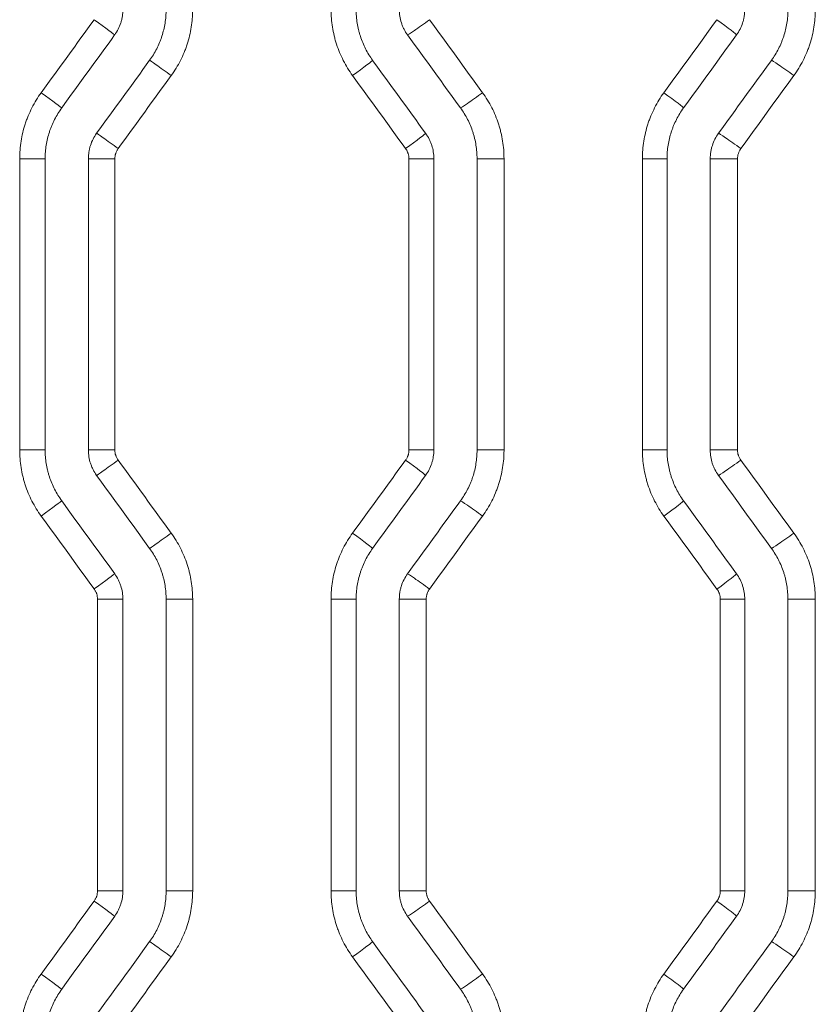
# Model space of a CAD drawing. Header units: millimetres. Extents: x 0 to 594, y 0 to 420.
# Tile 607 of 915: x 240.32 to 244.93, y 309.11 to 314.81. Entities that reach past the tile are written whole.
import ezdxf

# ---------------------------------------------------------------- set-up
doc = ezdxf.new("R2010")
doc.units = ezdxf.units.MM
doc.layers.add('1', color=7, linetype='Continuous', true_color=0xffffff)

msp = doc.modelspace()

# ---------------------------------------------------------------- linework, layer by layer
at = {"layer": '1', "color": 155, "linetype": 'Continuous', "lineweight": 13}
for p, q in [((240.4679, 314.0062), (240.3203, 314.0062)), ((240.3203, 312.3211), (240.3203, 314.0062)), ((240.7178, 314.0062), (240.871, 314.0062)), ((240.871, 314.0062), (240.871, 312.3211)), ((242.7175, 314.0062), (242.573, 314.0062)), ((242.573, 312.3211), (242.573, 314.0062)), ((242.9674, 314.0062), (243.1235, 314.0062)), ((243.1235, 314.0062), (243.1235, 312.3211)), ((244.0671, 314.0062), (243.9244, 314.0062)), ((243.9244, 312.3211), (243.9244, 314.0062)), ((244.3169, 314.0062), (244.4748, 314.0062)), ((244.4748, 314.0062), (244.4748, 312.3211)), ((240.4679, 312.3211), (240.3203, 312.3211)), ((240.7178, 312.3211), (240.871, 312.3211)), ((242.7175, 312.3211), (242.573, 312.3211)), ((242.9674, 312.3211), (243.1235, 312.3211)), ((244.0671, 312.3211), (243.9244, 312.3211)), ((244.3169, 312.3211), (244.4748, 312.3211)), ((240.9178, 311.4581), (240.7709, 311.4581)), ((240.7709, 309.7705), (240.7709, 311.4581)), ((241.1678, 311.4581), (241.3215, 311.4581)), ((241.3215, 311.4581), (241.3215, 309.7705)), ((242.2676, 311.4581), (242.1225, 311.4581)), ((242.1225, 309.7705), (242.1225, 311.4581)), ((242.5175, 311.4581), (242.673, 311.4581)), ((242.673, 311.4581), (242.673, 309.7705)), ((244.5169, 311.4581), (244.3749, 311.4581)), ((244.3749, 309.7705), (244.3749, 311.4581)), ((244.7667, 311.4581), (244.9252, 311.4581)), ((244.9252, 311.4581), (244.9252, 309.7705)), ((240.7709, 309.7705), (240.9178, 309.7705)), ((241.3215, 309.7705), (241.1678, 309.7705)), ((242.1225, 309.7705), (242.2676, 309.7705)), ((242.673, 309.7705), (242.5175, 309.7705)), ((244.3749, 309.7705), (244.5169, 309.7705)), ((244.9252, 309.7705), (244.7667, 309.7705))]:
    msp.add_line(p, q, dxfattribs=at)
at = {"layer": '1', "color": 155, "linetype": 'Continuous', "lineweight": 18}
for p, q in [((240.4679, 314.0062), (240.4679, 312.3211)), ((240.7178, 314.0062), (240.7178, 312.3211)), ((242.7175, 314.0062), (242.7175, 312.3211)), ((242.9674, 314.0062), (242.9674, 312.3211)), ((244.0671, 314.0062), (244.0671, 312.3211)), ((244.3169, 314.0062), (244.3169, 312.3211)), ((240.9178, 311.4581), (240.9178, 309.7705)), ((241.1678, 311.4581), (241.1678, 309.7705)), ((242.2676, 311.4581), (242.2676, 309.7705)), ((242.5175, 311.4581), (242.5175, 309.7705)), ((244.5169, 311.4581), (244.5169, 309.7705)), ((244.7667, 311.4581), (244.7667, 309.7705))]:
    msp.add_line(p, q, dxfattribs=at)
at = {"layer": '1', "color": 155, "linetype": 'Continuous', "lineweight": 13}
for centre, major_axis, ratio, start_param, end_param in [((238.2665, 312.7583), (-116.7672, -160.4954), 0.004043, 1.583894, 1.586525), ((240.7487, 314.8105), (0.1214, -0.0882), 0.011838, 6.276736, 7.837688), ((242.6865, 314.8105), (-0.1214, -0.0882), 0.022256, 0.030184, 1.601429), ((238.3483, 307.7938), (-111.4308, -153.1609), 0.003858, 1.616672, 1.619432), ((244.3478, 314.8105), (0.1214, -0.0881), 0.031199, 6.276733, 7.811049), ((241.1936, 314.4872), (-0.1214, 0.0882), 0.014229, 4.692804, 6.264049), ((242.2417, 314.4872), (0.1214, 0.0882), 0.019865, 4.73973, 6.289635), ((244.7924, 314.4872), (-0.1214, 0.0881), 0.033593, 4.666163, 6.237408), ((238.7293, 318.1795), (106.8902, -146.9234), 0.003701, 1.540096, 1.542971), ((240.442, 314.3883), (0.1214, -0.0882), 0.010189, 6.276736, 7.839957), ((242.9931, 314.3883), (-0.1214, -0.0881), 0.023906, 0.032454, 1.603699), ((244.0412, 314.3883), (0.1214, -0.0881), 0.029548, 6.276734, 7.81332), ((240.8869, 314.065), (-0.1214, 0.0882), 0.01258, 4.695073, 6.266318), ((242.5484, 314.065), (0.1214, 0.0882), 0.021514, 4.742, 6.289635), ((244.4858, 314.0649), (-0.1214, 0.0881), 0.031941, 4.668434, 6.239679), ((240.8869, 312.2624), (-0.1214, -0.0882), 0.01258, 0.016867, 1.588112), ((238.3241, 307.7171), (-112.6417, -154.825), 0.0039, 1.600267, 1.602995), ((242.5484, 312.2624), (0.1214, -0.0882), 0.021514, 6.276735, 7.824371), ((244.4858, 312.2624), (-0.1214, -0.0881), 0.031941, 0.043507, 1.614751), ((240.442, 311.9391), (0.1214, 0.0882), 0.010189, 4.726413, 6.289634), ((242.9931, 311.9391), (-0.1214, 0.0881), 0.023906, 4.679486, 6.250731), ((244.0412, 311.9391), (0.1214, 0.0881), 0.029548, 4.753051, 6.289637), ((238.3532, 313.4987), (114.6597, -157.5994), 0.00397, 1.555333, 1.558012), ((238.4236, 318.4464), (110.6953, -152.1506), 0.003832, 1.522449, 1.525226), ((241.1936, 311.8402), (-0.1214, -0.0882), 0.014229, 0.019136, 1.590382), ((242.2417, 311.8401), (0.1214, -0.0882), 0.019865, 6.276735, 7.826641), ((244.7924, 311.8402), (-0.1214, -0.0881), 0.033593, 0.045778, 1.617022), ((240.7487, 311.5169), (0.1214, 0.0882), 0.011838, 4.728683, 6.289634), ((242.6865, 311.5168), (-0.1214, 0.0882), 0.022256, 4.681756, 6.253001), ((244.3478, 311.5169), (0.1214, 0.0881), 0.031199, 4.755321, 6.289637), ((238.5909, 307.9141), (-108.2648, -148.8114), 0.003749, 1.582766, 1.585604), ((240.7487, 309.7118), (-0.1214, 0.0882), 0.011838, 3.135144, 4.696095), ((242.6865, 309.7118), (0.1214, 0.0882), 0.022256, 3.171777, 4.743022), ((238.6994, 303.1033), (-108.0293, -148.4889), 0.003741, 1.615191, 1.618037), ((244.3478, 309.7118), (-0.1214, 0.0881), 0.031199, 3.135141, 4.669457), ((241.1936, 309.3885), (0.1214, -0.0882), 0.014229, 1.551211, 3.122456), ((242.2417, 309.3885), (-0.1214, -0.0882), 0.019865, 1.598137, 3.148043), ((244.7924, 309.3884), (0.1214, -0.0881), 0.033593, 1.52457, 3.095815), ((238.4748, 313.351), (110.5534, -151.9561), 0.003828, 1.539153, 1.541932), ((240.442, 309.2895), (-0.1214, 0.0882), 0.010189, 3.135144, 4.698365), ((242.9931, 309.2896), (0.1214, 0.0881), 0.023906, 3.174047, 4.745292), ((244.0412, 309.2895), (-0.1214, 0.0881), 0.029548, 3.135141, 4.671727)]:
    msp.add_ellipse(centre, major_axis=major_axis, ratio=ratio, start_param=start_param, end_param=end_param, dxfattribs=at)
at = {"layer": '1', "color": 155, "linetype": 'Continuous', "lineweight": 18}
for centre, major_axis, ratio, start_param, end_param in [((238.5138, 312.7684), (-113.378, -156.0517), 0.003929, 1.583466, 1.586172), ((238.0195, 319.6282), (116.0857, -159.7746), 0.004022, 1.53452, 1.537164), ((238.5276, 307.7724), (-110.7137, -152.3844), 0.003837, 1.616434, 1.619207), ((238.5959, 312.3406), (-108.1789, -148.8974), 0.003749, 1.585694, 1.58853), ((238.4237, 318.7218), (112.8008, -155.2562), 0.003909, 1.538526, 1.541246), ((237.7501, 306.408), (-116.4903, -160.3283), 0.004035, 1.622055, 1.624691), ((238.5029, 314.068), (110.3114, -151.8317), 0.003823, 1.552764, 1.555545), ((239.2415, 308.476), (-100.8774, -138.8521), 0.003497, 1.596932, 1.599974), ((238.3795, 319.1801), (110.8918, -152.6293), 0.003843, 1.519318, 1.522087), ((238.6512, 313.4509), (109.7552, -151.0664), 0.003804, 1.555813, 1.558608), ((238.4141, 307.1285), (-111.0782, -152.8863), 0.003849, 1.602877, 1.60564), ((238.0475, 319.1139), (115.2198, -158.5816), 0.003992, 1.520528, 1.523194), ((238.5903, 307.7312), (-111.4312, -153.3727), 0.003862, 1.583188, 1.585941), ((238.5144, 313.9907), (109.7867, -151.1096), 0.003805, 1.536333, 1.539128), ((237.6122, 301.6078), (-119.1633, -164.0044), 0.004127, 1.620113, 1.62269), ((238.8145, 307.4338), (-103.0309, -141.8134), 0.003571, 1.584819, 1.587797), ((238.3663, 313.6842), (113.5896, -156.3413), 0.003936, 1.538319, 1.541021), ((239.4356, 303.2908), (-100.9054, -138.8939), 0.003499, 1.614847, 1.617889)]:
    msp.add_ellipse(centre, major_axis=major_axis, ratio=ratio, start_param=start_param, end_param=end_param, dxfattribs=at)
for points, knots in [([(240.9178, 314.8693), (240.9178, 314.8561), (240.9168, 314.843), (240.9137, 314.8237), (240.9124, 314.8173), (240.9102, 314.8077), (240.9093, 314.8045), (240.9075, 314.7982), (240.9066, 314.795), (240.9015, 314.7794), (240.8965, 314.7674), (240.8847, 314.7442), (240.8778, 314.733), (240.8701, 314.7223)], [0, 0, 0, 0, 0.25, 0.25, 0.375, 0.375, 0.4375, 0.4375, 0.5, 0.5, 0.75, 0.75, 1, 1, 1, 1]), ([(241.1678, 314.8693), (241.1678, 314.8561), (241.1673, 314.843), (241.1652, 314.8169), (241.1621, 314.791), (241.1571, 314.7655), (241.151, 314.7401), (241.1474, 314.7275), (241.1424, 314.7119), (241.1413, 314.7088), (241.1392, 314.7026), (241.1381, 314.6994), (241.1346, 314.6902), (241.1323, 314.6841), (241.1247, 314.6659), (241.1138, 314.6421), (241.101, 314.6193), (241.0873, 314.597), (241.0801, 314.5861), (241.0723, 314.5754)], [0, 0, 0, 0, 0.125, 0.125, 0.25, 0.375, 0.375, 0.5, 0.5, 0.53125, 0.53125, 0.5625, 0.5625, 0.625, 0.625, 0.75, 0.875, 0.875, 1, 1, 1, 1]), ([(242.2676, 314.8693), (242.2676, 314.8561), (242.2681, 314.843), (242.2702, 314.8169), (242.2733, 314.7909), (242.2784, 314.7653), (242.2829, 314.7461), (242.2846, 314.7398), (242.2873, 314.7303), (242.2882, 314.7271), (242.2901, 314.7208), (242.2911, 314.7176), (242.2962, 314.702), (242.3007, 314.6897), (242.3107, 314.6656), (242.3216, 314.642), (242.3344, 314.6193), (242.348, 314.597), (242.3553, 314.5861), (242.3631, 314.5754)], [0, 0, 0, 0, 0.125, 0.125, 0.25, 0.375, 0.375, 0.4375, 0.4375, 0.46875, 0.46875, 0.5, 0.5, 0.625, 0.625, 0.75, 0.875, 0.875, 1, 1, 1, 1]), ([(242.5175, 314.8693), (242.5175, 314.8561), (242.5185, 314.8431), (242.5226, 314.8174), (242.5256, 314.8047), (242.5307, 314.789), (242.5318, 314.7859), (242.5341, 314.7797), (242.5353, 314.7767), (242.539, 314.7676), (242.5418, 314.7616), (242.5506, 314.7442), (242.5575, 314.733), (242.5652, 314.7223)], [0, 0, 0, 0, 0.25, 0.25, 0.5, 0.5, 0.5625, 0.5625, 0.625, 0.625, 0.75, 0.75, 1, 1, 1, 1]), ([(244.5169, 314.8693), (244.5169, 314.8561), (244.5159, 314.843), (244.5128, 314.8237), (244.5115, 314.8173), (244.5092, 314.8077), (244.5084, 314.8045), (244.5066, 314.7982), (244.5056, 314.795), (244.5005, 314.7794), (244.4955, 314.7674), (244.4837, 314.7442), (244.4769, 314.733), (244.4692, 314.7223)], [0, 0, 0, 0, 0.25, 0.25, 0.375, 0.375, 0.4375, 0.4375, 0.5, 0.5, 0.75, 0.75, 1, 1, 1, 1]), ([(244.7667, 314.8693), (244.7667, 314.8561), (244.7662, 314.843), (244.7642, 314.8169), (244.7611, 314.791), (244.756, 314.7655), (244.7499, 314.7401), (244.7464, 314.7275), (244.7413, 314.7119), (244.7403, 314.7088), (244.7381, 314.7025), (244.737, 314.6994), (244.7336, 314.6902), (244.7312, 314.684), (244.7237, 314.6659), (244.7127, 314.6421), (244.7, 314.6193), (244.6863, 314.597), (244.679, 314.5861), (244.6713, 314.5754)], [0, 0, 0, 0, 0.125, 0.125, 0.25, 0.375, 0.375, 0.5, 0.5, 0.53125, 0.53125, 0.5625, 0.5625, 0.625, 0.625, 0.75, 0.875, 0.875, 1, 1, 1, 1]), ([(240.5634, 314.3001), (240.5556, 314.2894), (240.5483, 314.2785), (240.5346, 314.2562), (240.5219, 314.2334), (240.5109, 314.2096), (240.5034, 314.1915), (240.501, 314.1853), (240.4976, 314.1761), (240.4965, 314.173), (240.4943, 314.1667), (240.4933, 314.1636), (240.4882, 314.148), (240.4847, 314.1354), (240.4786, 314.11), (240.4735, 314.0845), (240.4705, 314.0586), (240.4684, 314.0325), (240.4679, 314.0194), (240.4679, 314.0062)], [0, 0, 0, 0, 0.125, 0.125, 0.25, 0.375, 0.375, 0.4375, 0.4375, 0.46875, 0.46875, 0.5, 0.5, 0.625, 0.625, 0.75, 0.875, 0.875, 1, 1, 1, 1]), ([(242.8719, 314.3001), (242.8797, 314.2894), (242.8869, 314.2785), (242.9006, 314.2562), (242.9133, 314.2335), (242.9242, 314.2099), (242.9342, 314.1858), (242.9388, 314.1735), (242.9438, 314.1579), (242.9448, 314.1547), (242.9467, 314.1484), (242.9477, 314.1453), (242.9504, 314.1357), (242.952, 314.1294), (242.9566, 314.1103), (242.9617, 314.0846), (242.9648, 314.0587), (242.9669, 314.0326), (242.9674, 314.0194), (242.9674, 314.0062)], [0, 0, 0, 0, 0.125, 0.125, 0.25, 0.375, 0.375, 0.5, 0.5, 0.53125, 0.53125, 0.5625, 0.5625, 0.625, 0.625, 0.75, 0.875, 0.875, 1, 1, 1, 1]), ([(244.1625, 314.3001), (244.1548, 314.2894), (244.1475, 314.2785), (244.1338, 314.2562), (244.121, 314.2334), (244.1101, 314.2097), (244.1026, 314.1915), (244.1002, 314.1854), (244.0968, 314.1761), (244.0957, 314.173), (244.0935, 314.1668), (244.0925, 314.1636), (244.0874, 314.148), (244.0838, 314.1354), (244.0778, 314.11), (244.0727, 314.0845), (244.0696, 314.0586), (244.0676, 314.0325), (244.0671, 314.0194), (244.0671, 314.0062)], [0, 0, 0, 0, 0.125, 0.125, 0.25, 0.375, 0.375, 0.4375, 0.4375, 0.46875, 0.46875, 0.5, 0.5, 0.625, 0.625, 0.75, 0.875, 0.875, 1, 1, 1, 1]), ([(240.7656, 314.1532), (240.7578, 314.1425), (240.751, 314.1313), (240.7392, 314.1082), (240.7342, 314.0961), (240.7291, 314.0805), (240.7281, 314.0773), (240.7264, 314.071), (240.7255, 314.0678), (240.7232, 314.0582), (240.7219, 314.0518), (240.7189, 314.0325), (240.7178, 314.0194), (240.7178, 314.0062)], [0, 0, 0, 0, 0.25, 0.25, 0.5, 0.5, 0.5625, 0.5625, 0.625, 0.625, 0.75, 0.75, 1, 1, 1, 1]), ([(242.6697, 314.1532), (242.6775, 314.1425), (242.6843, 314.1313), (242.6932, 314.1139), (242.696, 314.1079), (242.6997, 314.0988), (242.7009, 314.0958), (242.7032, 314.0896), (242.7043, 314.0865), (242.7093, 314.0708), (242.7124, 314.0582), (242.7164, 314.0325), (242.7175, 314.0194), (242.7175, 314.0062)], [0, 0, 0, 0, 0.25, 0.25, 0.375, 0.375, 0.4375, 0.4375, 0.5, 0.5, 0.75, 0.75, 1, 1, 1, 1]), ([(244.3646, 314.1532), (244.3569, 314.1425), (244.3501, 314.1314), (244.3383, 314.1082), (244.3333, 314.0961), (244.3282, 314.0805), (244.3272, 314.0773), (244.3254, 314.071), (244.3246, 314.0678), (244.3223, 314.0582), (244.321, 314.0518), (244.318, 314.0325), (244.3169, 314.0194), (244.3169, 314.0062)], [0, 0, 0, 0, 0.25, 0.25, 0.5, 0.5, 0.5625, 0.5625, 0.625, 0.625, 0.75, 0.75, 1, 1, 1, 1]), ([(240.4679, 312.3211), (240.4679, 312.3079), (240.4684, 312.2948), (240.4705, 312.2687), (240.4735, 312.2428), (240.4786, 312.2171), (240.4832, 312.198), (240.4849, 312.1916), (240.4876, 312.1821), (240.4885, 312.179), (240.4904, 312.1726), (240.4914, 312.1695), (240.4965, 312.1539), (240.501, 312.1416), (240.511, 312.1175), (240.5219, 312.0939), (240.5347, 312.0711), (240.5483, 312.0488), (240.5556, 312.0379), (240.5634, 312.0273)], [0, 0, 0, 0, 0.125, 0.125, 0.25, 0.375, 0.375, 0.4375, 0.4375, 0.46875, 0.46875, 0.5, 0.5, 0.625, 0.625, 0.75, 0.875, 0.875, 1, 1, 1, 1]), ([(240.7178, 312.3211), (240.7178, 312.3079), (240.7189, 312.2949), (240.7229, 312.2692), (240.726, 312.2565), (240.731, 312.2409), (240.7321, 312.2378), (240.7344, 312.2316), (240.7356, 312.2285), (240.7394, 312.2194), (240.7421, 312.2135), (240.751, 312.196), (240.7578, 312.1849), (240.7656, 312.1742)], [0, 0, 0, 0, 0.25, 0.25, 0.5, 0.5, 0.5625, 0.5625, 0.625, 0.625, 0.75, 0.75, 1, 1, 1, 1]), ([(242.7175, 312.3211), (242.7175, 312.3079), (242.7164, 312.2949), (242.7134, 312.2755), (242.7121, 312.2691), (242.7098, 312.2596), (242.709, 312.2564), (242.7072, 312.2501), (242.7062, 312.2469), (242.7011, 312.2313), (242.6961, 312.2192), (242.6843, 312.196), (242.6775, 312.1849), (242.6697, 312.1742)], [0, 0, 0, 0, 0.25, 0.25, 0.375, 0.375, 0.4375, 0.4375, 0.5, 0.5, 0.75, 0.75, 1, 1, 1, 1]), ([(242.9674, 312.3211), (242.9674, 312.3079), (242.9669, 312.2948), (242.9648, 312.2688), (242.9617, 312.2429), (242.9567, 312.2174), (242.9506, 312.192), (242.947, 312.1794), (242.942, 312.1638), (242.9409, 312.1606), (242.9388, 312.1544), (242.9377, 312.1513), (242.9342, 312.142), (242.9319, 312.1359), (242.9243, 312.1177), (242.9134, 312.094), (242.9006, 312.0712), (242.887, 312.0489), (242.8797, 312.0379), (242.8719, 312.0273)], [0, 0, 0, 0, 0.125, 0.125, 0.25, 0.375, 0.375, 0.5, 0.5, 0.53125, 0.53125, 0.5625, 0.5625, 0.625, 0.625, 0.75, 0.875, 0.875, 1, 1, 1, 1]), ([(244.0671, 312.3211), (244.0671, 312.3079), (244.0676, 312.2948), (244.0696, 312.2687), (244.0727, 312.2428), (244.0778, 312.2171), (244.0824, 312.198), (244.0841, 312.1916), (244.0868, 312.1821), (244.0877, 312.1789), (244.0896, 312.1726), (244.0906, 312.1695), (244.0957, 312.1539), (244.1002, 312.1416), (244.1102, 312.1175), (244.1211, 312.0939), (244.1338, 312.0711), (244.1475, 312.0488), (244.1548, 312.0379), (244.1625, 312.0273)], [0, 0, 0, 0, 0.125, 0.125, 0.25, 0.375, 0.375, 0.4375, 0.4375, 0.46875, 0.46875, 0.5, 0.5, 0.625, 0.625, 0.75, 0.875, 0.875, 1, 1, 1, 1]), ([(244.3169, 312.3211), (244.3169, 312.3079), (244.318, 312.2949), (244.322, 312.2692), (244.325, 312.2565), (244.3301, 312.2409), (244.3312, 312.2378), (244.3335, 312.2316), (244.3347, 312.2285), (244.3384, 312.2194), (244.3412, 312.2135), (244.3501, 312.196), (244.3569, 312.1849), (244.3646, 312.1742)], [0, 0, 0, 0, 0.25, 0.25, 0.5, 0.5, 0.5625, 0.5625, 0.625, 0.625, 0.75, 0.75, 1, 1, 1, 1]), ([(241.0723, 311.752), (241.0801, 311.7413), (241.0873, 311.7304), (241.101, 311.7081), (241.1137, 311.6854), (241.1246, 311.6617), (241.1346, 311.6376), (241.1392, 311.6254), (241.1442, 311.6097), (241.1452, 311.6066), (241.1471, 311.6003), (241.1481, 311.5971), (241.1508, 311.5876), (241.1524, 311.5812), (241.157, 311.5621), (241.1621, 311.5365), (241.1652, 311.5105), (241.1673, 311.4844), (241.1678, 311.4713), (241.1678, 311.4581)], [0, 0, 0, 0, 0.125, 0.125, 0.25, 0.375, 0.375, 0.5, 0.5, 0.53125, 0.53125, 0.5625, 0.5625, 0.625, 0.625, 0.75, 0.875, 0.875, 1, 1, 1, 1]), ([(242.3631, 311.752), (242.3553, 311.7413), (242.348, 311.7304), (242.3343, 311.7081), (242.3216, 311.6853), (242.3106, 311.6615), (242.3031, 311.6433), (242.3007, 311.6372), (242.2973, 311.6279), (242.2962, 311.6248), (242.294, 311.6186), (242.293, 311.6155), (242.2879, 311.5998), (242.2844, 311.5872), (242.2783, 311.5619), (242.2732, 311.5363), (242.2702, 311.5105), (242.2681, 311.4844), (242.2676, 311.4713), (242.2676, 311.4581)], [0, 0, 0, 0, 0.125, 0.125, 0.25, 0.375, 0.375, 0.4375, 0.4375, 0.46875, 0.46875, 0.5, 0.5, 0.625, 0.625, 0.75, 0.875, 0.875, 1, 1, 1, 1]), ([(244.6713, 311.752), (244.679, 311.7413), (244.6863, 311.7304), (244.7, 311.7081), (244.7127, 311.6854), (244.7236, 311.6617), (244.7336, 311.6376), (244.7381, 311.6254), (244.7432, 311.6097), (244.7442, 311.6066), (244.7461, 311.6003), (244.747, 311.5971), (244.7497, 311.5876), (244.7514, 311.5813), (244.756, 311.5621), (244.7611, 311.5365), (244.7641, 311.5105), (244.7662, 311.4844), (244.7667, 311.4713), (244.7667, 311.4581)], [0, 0, 0, 0, 0.125, 0.125, 0.25, 0.375, 0.375, 0.5, 0.5, 0.53125, 0.53125, 0.5625, 0.5625, 0.625, 0.625, 0.75, 0.875, 0.875, 1, 1, 1, 1]), ([(240.8701, 311.605), (240.8778, 311.5944), (240.8847, 311.5832), (240.8936, 311.5657), (240.8963, 311.5598), (240.9001, 311.5507), (240.9013, 311.5476), (240.9035, 311.5415), (240.9046, 311.5383), (240.9097, 311.5227), (240.9127, 311.51), (240.9168, 311.4843), (240.9178, 311.4713), (240.9178, 311.4581)], [0, 0, 0, 0, 0.25, 0.25, 0.375, 0.375, 0.4375, 0.4375, 0.5, 0.5, 0.75, 0.75, 1, 1, 1, 1]), ([(242.5652, 311.605), (242.5575, 311.5944), (242.5507, 311.5832), (242.5388, 311.56), (242.5338, 311.548), (242.5288, 311.5323), (242.5278, 311.5292), (242.526, 311.5228), (242.5252, 311.5197), (242.5229, 311.5101), (242.5216, 311.5037), (242.5185, 311.4843), (242.5175, 311.4713), (242.5175, 311.4581)], [0, 0, 0, 0, 0.25, 0.25, 0.5, 0.5, 0.5625, 0.5625, 0.625, 0.625, 0.75, 0.75, 1, 1, 1, 1]), ([(244.4692, 311.605), (244.4769, 311.5944), (244.4837, 311.5832), (244.4926, 311.5657), (244.4954, 311.5598), (244.4991, 311.5507), (244.5003, 311.5476), (244.5026, 311.5415), (244.5037, 311.5383), (244.5088, 311.5227), (244.5118, 311.51), (244.5159, 311.4843), (244.5169, 311.4713), (244.5169, 311.4581)], [0, 0, 0, 0, 0.25, 0.25, 0.375, 0.375, 0.4375, 0.4375, 0.5, 0.5, 0.75, 0.75, 1, 1, 1, 1]), ([(240.9178, 309.7705), (240.9178, 309.7573), (240.9168, 309.7443), (240.9127, 309.7186), (240.9097, 309.7059), (240.9046, 309.6903), (240.9035, 309.6872), (240.9013, 309.681), (240.9001, 309.6779), (240.8963, 309.6688), (240.8936, 309.6629), (240.8847, 309.6454), (240.8778, 309.6343), (240.8701, 309.6236)], [0, 0, 0, 0, 0.25, 0.25, 0.5, 0.5, 0.5625, 0.5625, 0.625, 0.625, 0.75, 0.75, 1, 1, 1, 1]), ([(241.1678, 309.7705), (241.1678, 309.7573), (241.1673, 309.7442), (241.1652, 309.7181), (241.1621, 309.6922), (241.157, 309.6665), (241.1524, 309.6474), (241.1508, 309.641), (241.1481, 309.6315), (241.1471, 309.6284), (241.1452, 309.622), (241.1442, 309.6189), (241.1392, 309.6033), (241.1346, 309.591), (241.1246, 309.5669), (241.1137, 309.5433), (241.101, 309.5205), (241.0873, 309.4982), (241.0801, 309.4873), (241.0723, 309.4767)], [0, 0, 0, 0, 0.125, 0.125, 0.25, 0.375, 0.375, 0.4375, 0.4375, 0.46875, 0.46875, 0.5, 0.5, 0.625, 0.625, 0.75, 0.875, 0.875, 1, 1, 1, 1]), ([(242.2676, 309.7705), (242.2676, 309.7573), (242.2681, 309.7442), (242.2702, 309.7182), (242.2732, 309.6923), (242.2783, 309.6668), (242.2844, 309.6414), (242.2879, 309.6288), (242.293, 309.6132), (242.294, 309.61), (242.2962, 309.6038), (242.2973, 309.6007), (242.3007, 309.5914), (242.3031, 309.5853), (242.3106, 309.5671), (242.3216, 309.5434), (242.3343, 309.5206), (242.348, 309.4983), (242.3553, 309.4873), (242.3631, 309.4767)], [0, 0, 0, 0, 0.125, 0.125, 0.25, 0.375, 0.375, 0.5, 0.5, 0.53125, 0.53125, 0.5625, 0.5625, 0.625, 0.625, 0.75, 0.875, 0.875, 1, 1, 1, 1]), ([(242.5175, 309.7705), (242.5175, 309.7573), (242.5185, 309.7443), (242.5216, 309.7249), (242.5229, 309.7185), (242.5252, 309.709), (242.526, 309.7058), (242.5278, 309.6994), (242.5288, 309.6963), (242.5338, 309.6807), (242.5388, 309.6686), (242.5507, 309.6454), (242.5575, 309.6343), (242.5652, 309.6236)], [0, 0, 0, 0, 0.25, 0.25, 0.375, 0.375, 0.4375, 0.4375, 0.5, 0.5, 0.75, 0.75, 1, 1, 1, 1]), ([(244.5169, 309.7705), (244.5169, 309.7573), (244.5159, 309.7443), (244.5118, 309.7186), (244.5088, 309.7059), (244.5037, 309.6903), (244.5026, 309.6872), (244.5003, 309.681), (244.4991, 309.6779), (244.4954, 309.6688), (244.4926, 309.6629), (244.4837, 309.6454), (244.4769, 309.6343), (244.4692, 309.6236)], [0, 0, 0, 0, 0.25, 0.25, 0.5, 0.5, 0.5625, 0.5625, 0.625, 0.625, 0.75, 0.75, 1, 1, 1, 1]), ([(244.7667, 309.7705), (244.7667, 309.7573), (244.7662, 309.7442), (244.7641, 309.7181), (244.7611, 309.6922), (244.756, 309.6665), (244.7514, 309.6474), (244.7497, 309.641), (244.747, 309.6315), (244.7461, 309.6283), (244.7442, 309.622), (244.7432, 309.6189), (244.7381, 309.6033), (244.7336, 309.591), (244.7236, 309.5669), (244.7127, 309.5433), (244.7, 309.5205), (244.6863, 309.4982), (244.679, 309.4873), (244.6713, 309.4767)], [0, 0, 0, 0, 0.125, 0.125, 0.25, 0.375, 0.375, 0.4375, 0.4375, 0.46875, 0.46875, 0.5, 0.5, 0.625, 0.625, 0.75, 0.875, 0.875, 1, 1, 1, 1]), ([(240.5634, 309.2014), (240.5556, 309.1907), (240.5483, 309.1798), (240.5347, 309.1575), (240.5219, 309.1348), (240.511, 309.1111), (240.501, 309.087), (240.4965, 309.0748), (240.4914, 309.0591), (240.4904, 309.056), (240.4885, 309.0497), (240.4876, 309.0465), (240.4849, 309.037), (240.4832, 309.0306), (240.4786, 309.0115), (240.4735, 308.9859), (240.4705, 308.9599), (240.4684, 308.9338), (240.4679, 308.9207), (240.4679, 308.9075)], [0, 0, 0, 0, 0.125, 0.125, 0.25, 0.375, 0.375, 0.5, 0.5, 0.53125, 0.53125, 0.5625, 0.5625, 0.625, 0.625, 0.75, 0.875, 0.875, 1, 1, 1, 1]), ([(242.8719, 309.2014), (242.8797, 309.1907), (242.887, 309.1798), (242.9006, 309.1575), (242.9134, 309.1346), (242.9243, 309.1109), (242.9319, 309.0927), (242.9342, 309.0866), (242.9377, 309.0773), (242.9388, 309.0742), (242.9409, 309.068), (242.942, 309.0649), (242.947, 309.0492), (242.9506, 309.0366), (242.9567, 309.0113), (242.9617, 308.9857), (242.9648, 308.9599), (242.9669, 308.9338), (242.9674, 308.9207), (242.9674, 308.9075)], [0, 0, 0, 0, 0.125, 0.125, 0.25, 0.375, 0.375, 0.4375, 0.4375, 0.46875, 0.46875, 0.5, 0.5, 0.625, 0.625, 0.75, 0.875, 0.875, 1, 1, 1, 1]), ([(244.1625, 309.2014), (244.1548, 309.1907), (244.1475, 309.1798), (244.1338, 309.1575), (244.1211, 309.1348), (244.1102, 309.1111), (244.1002, 309.087), (244.0957, 309.0748), (244.0906, 309.0591), (244.0896, 309.056), (244.0877, 309.0497), (244.0868, 309.0465), (244.0841, 309.037), (244.0824, 309.0307), (244.0778, 309.0115), (244.0727, 308.9859), (244.0696, 308.9599), (244.0676, 308.9338), (244.0671, 308.9207), (244.0671, 308.9075)], [0, 0, 0, 0, 0.125, 0.125, 0.25, 0.375, 0.375, 0.5, 0.5, 0.53125, 0.53125, 0.5625, 0.5625, 0.625, 0.625, 0.75, 0.875, 0.875, 1, 1, 1, 1])]:
    msp.add_open_spline(points, degree=3, knots=knots, dxfattribs=at)
at = {"layer": '1', "color": 155, "linetype": 'Continuous', "lineweight": 13}
for points, knots in [([(241.3215, 314.8693), (241.3215, 314.8607), (241.3214, 314.8522), (241.3207, 314.8351), (241.3202, 314.8266), (241.3182, 314.8012), (241.3142, 314.7675), (241.3076, 314.7343), (241.2997, 314.7014), (241.2951, 314.685), (241.2885, 314.6647), (241.2871, 314.6606), (241.2843, 314.6525), (241.2828, 314.6485), (241.2784, 314.6364), (241.2753, 314.6285), (241.2655, 314.6048), (241.2512, 314.574), (241.2346, 314.5443), (241.2168, 314.5153), (241.2073, 314.5011), (241.1972, 314.4872)], [0, 0, 0, 0, 0.0625, 0.0625, 0.125, 0.125, 0.25, 0.375, 0.375, 0.5, 0.5, 0.53125, 0.53125, 0.5625, 0.5625, 0.625, 0.625, 0.75, 0.875, 0.875, 1, 1, 1, 1]), ([(242.2468, 314.4872), (242.2367, 314.5011), (242.2272, 314.5153), (242.2094, 314.5443), (242.1929, 314.5738), (242.1787, 314.6045), (242.1657, 314.6359), (242.1598, 314.6518), (242.1531, 314.6721), (242.1518, 314.6762), (242.1494, 314.6844), (242.1481, 314.6885), (242.1446, 314.7009), (242.1425, 314.7092), (242.1365, 314.734), (242.1299, 314.7674), (242.1259, 314.8011), (242.1232, 314.8351), (242.1225, 314.8521), (242.1225, 314.8693)], [0, 0, 0, 0, 0.125, 0.125, 0.25, 0.375, 0.375, 0.5, 0.5, 0.53125, 0.53125, 0.5625, 0.5625, 0.625, 0.625, 0.75, 0.875, 0.875, 1, 1, 1, 1]), ([(244.9252, 314.8693), (244.9252, 314.865), (244.9252, 314.8607), (244.925, 314.8521), (244.9246, 314.8393), (244.9239, 314.8266), (244.9219, 314.8012), (244.9179, 314.7675), (244.9113, 314.7343), (244.9034, 314.7013), (244.8988, 314.685), (244.8922, 314.6646), (244.8908, 314.6606), (244.888, 314.6525), (244.8865, 314.6484), (244.8821, 314.6364), (244.879, 314.6284), (244.8692, 314.6048), (244.8549, 314.5739), (244.8383, 314.5443), (244.8205, 314.5152), (244.811, 314.501), (244.801, 314.4872)], [0, 0, 0, 0, 0.03125, 0.03125, 0.0625, 0.125, 0.125, 0.25, 0.375, 0.375, 0.5, 0.5, 0.53125, 0.53125, 0.5625, 0.5625, 0.625, 0.625, 0.75, 0.875, 0.875, 1, 1, 1, 1]), ([(240.3203, 314.0062), (240.3203, 314.0234), (240.321, 314.0404), (240.3237, 314.0743), (240.3277, 314.108), (240.3343, 314.1412), (240.3422, 314.1741), (240.3468, 314.1905), (240.3534, 314.2108), (240.3548, 314.2149), (240.3576, 314.223), (240.359, 314.227), (240.3635, 314.2391), (240.3666, 314.2471), (240.3764, 314.2707), (240.3906, 314.3016), (240.4072, 314.3312), (240.425, 314.3602), (240.4345, 314.3744), (240.4446, 314.3883)], [0, 0, 0, 0, 0.125, 0.125, 0.25, 0.375, 0.375, 0.5, 0.5, 0.53125, 0.53125, 0.5625, 0.5625, 0.625, 0.625, 0.75, 0.875, 0.875, 1, 1, 1, 1]), ([(242.9992, 314.3883), (243.0093, 314.3744), (243.0188, 314.3603), (243.0366, 314.3313), (243.0531, 314.3017), (243.0673, 314.271), (243.0803, 314.2397), (243.0863, 314.2237), (243.0929, 314.2034), (243.0942, 314.1993), (243.0967, 314.1911), (243.0979, 314.187), (243.1014, 314.1746), (243.1035, 314.1663), (243.1095, 314.1415), (243.1161, 314.1081), (243.1202, 314.0744), (243.1228, 314.0405), (243.1235, 314.0234), (243.1235, 314.0062)], [0, 0, 0, 0, 0.125, 0.125, 0.25, 0.375, 0.375, 0.5, 0.5, 0.53125, 0.53125, 0.5625, 0.5625, 0.625, 0.625, 0.75, 0.875, 0.875, 1, 1, 1, 1]), ([(243.9244, 314.0062), (243.9244, 314.0234), (243.9251, 314.0404), (243.9278, 314.0743), (243.9318, 314.108), (243.9384, 314.1412), (243.9463, 314.1742), (243.9509, 314.1905), (243.9575, 314.2109), (243.9589, 314.2149), (243.9617, 314.223), (243.9631, 314.2271), (243.9676, 314.2391), (243.9707, 314.2471), (243.9805, 314.2707), (243.9947, 314.3016), (244.0113, 314.3312), (244.0291, 314.3602), (244.0386, 314.3744), (244.0487, 314.3883)], [0, 0, 0, 0, 0.125, 0.125, 0.25, 0.375, 0.375, 0.5, 0.5, 0.53125, 0.53125, 0.5625, 0.5625, 0.625, 0.625, 0.75, 0.875, 0.875, 1, 1, 1, 1]), ([(240.8901, 314.065), (240.8886, 314.0629), (240.8871, 314.0607), (240.8844, 314.0562), (240.8831, 314.054), (240.8795, 314.047), (240.8775, 314.0422), (240.8755, 314.0359), (240.8751, 314.0347), (240.8744, 314.0321), (240.8734, 314.0283), (240.8726, 314.0245), (240.8714, 314.0167), (240.871, 314.0115), (240.871, 314.0062)], [0, 0, 0, 0, 0.125, 0.125, 0.25, 0.25, 0.5, 0.5, 0.5625, 0.5625, 0.625, 0.75, 0.75, 1, 1, 1, 1]), ([(242.573, 314.0062), (242.573, 314.0115), (242.5726, 314.0167), (242.571, 314.027), (242.5697, 314.0321), (242.5677, 314.0383), (242.5673, 314.0396), (242.5664, 314.0421), (242.5649, 314.0457), (242.5633, 314.0493), (242.5597, 314.0563), (242.557, 314.0607), (242.5539, 314.065)], [0, 0, 0, 0, 0.25, 0.25, 0.5, 0.5, 0.5625, 0.5625, 0.625, 0.75, 0.75, 1, 1, 1, 1]), ([(244.4939, 314.0649), (244.4931, 314.0639), (244.4924, 314.0628), (244.4909, 314.0606), (244.4888, 314.0573), (244.4869, 314.0539), (244.4834, 314.0469), (244.4814, 314.0421), (244.4789, 314.0347), (244.4782, 314.0321), (244.477, 314.027), (244.4765, 314.0245), (244.4752, 314.0167), (244.4748, 314.0115), (244.4748, 314.0062)], [0, 0, 0, 0, 0.0625, 0.0625, 0.125, 0.25, 0.25, 0.5, 0.5, 0.625, 0.625, 0.75, 0.75, 1, 1, 1, 1]), ([(240.4446, 311.9391), (240.4345, 311.953), (240.425, 311.9672), (240.4073, 311.9961), (240.3907, 312.0257), (240.3765, 312.0564), (240.3635, 312.0877), (240.3576, 312.1037), (240.351, 312.124), (240.3497, 312.1281), (240.3472, 312.1363), (240.346, 312.1404), (240.3425, 312.1528), (240.3403, 312.161), (240.3343, 312.1859), (240.3277, 312.2192), (240.3237, 312.253), (240.321, 312.2869), (240.3203, 312.304), (240.3203, 312.3211)], [0, 0, 0, 0, 0.125, 0.125, 0.25, 0.375, 0.375, 0.5, 0.5, 0.53125, 0.53125, 0.5625, 0.5625, 0.625, 0.625, 0.75, 0.875, 0.875, 1, 1, 1, 1]), ([(240.871, 312.3211), (240.871, 312.3159), (240.8714, 312.3107), (240.873, 312.3004), (240.8743, 312.2953), (240.8763, 312.289), (240.8767, 312.2878), (240.8776, 312.2853), (240.8791, 312.2816), (240.8807, 312.2781), (240.8843, 312.2711), (240.887, 312.2666), (240.8901, 312.2624)], [0, 0, 0, 0, 0.25, 0.25, 0.5, 0.5, 0.5625, 0.5625, 0.625, 0.75, 0.75, 1, 1, 1, 1]), ([(242.5539, 312.2624), (242.557, 312.2666), (242.5597, 312.2711), (242.5644, 312.2804), (242.5664, 312.2852), (242.5685, 312.2914), (242.5689, 312.2927), (242.5696, 312.2952), (242.5706, 312.2991), (242.5714, 312.3029), (242.5726, 312.3106), (242.573, 312.3159), (242.573, 312.3211)], [0, 0, 0, 0, 0.25, 0.25, 0.5, 0.5, 0.5625, 0.5625, 0.625, 0.75, 0.75, 1, 1, 1, 1]), ([(243.1235, 312.3211), (243.1235, 312.3169), (243.1235, 312.3126), (243.1233, 312.304), (243.1229, 312.2912), (243.1222, 312.2785), (243.1202, 312.253), (243.1162, 312.2194), (243.1096, 312.1862), (243.1017, 312.1532), (243.097, 312.1368), (243.0904, 312.1165), (243.0891, 312.1125), (243.0863, 312.1044), (243.0848, 312.1003), (243.0804, 312.0883), (243.0773, 312.0803), (243.0675, 312.0567), (243.0532, 312.0258), (243.0366, 311.9962), (243.0188, 311.9671), (243.0093, 311.9529), (242.9992, 311.9391)], [0, 0, 0, 0, 0.03125, 0.03125, 0.0625, 0.125, 0.125, 0.25, 0.375, 0.375, 0.5, 0.5, 0.53125, 0.53125, 0.5625, 0.5625, 0.625, 0.625, 0.75, 0.875, 0.875, 1, 1, 1, 1]), ([(244.0487, 311.9391), (244.0386, 311.953), (244.0291, 311.9671), (244.0114, 311.9961), (243.9948, 312.0257), (243.9806, 312.0564), (243.9676, 312.0877), (243.9617, 312.1037), (243.9551, 312.124), (243.9538, 312.1281), (243.9513, 312.1363), (243.9501, 312.1404), (243.9466, 312.1527), (243.9444, 312.161), (243.9384, 312.1859), (243.9318, 312.2192), (243.9278, 312.253), (243.9251, 312.2869), (243.9244, 312.304), (243.9244, 312.3211)], [0, 0, 0, 0, 0.125, 0.125, 0.25, 0.375, 0.375, 0.5, 0.5, 0.53125, 0.53125, 0.5625, 0.5625, 0.625, 0.625, 0.75, 0.875, 0.875, 1, 1, 1, 1]), ([(244.4748, 312.3211), (244.4748, 312.3159), (244.4757, 312.3055), (244.4781, 312.2953), (244.4805, 312.2878), (244.4814, 312.2853), (244.4834, 312.2805), (244.4845, 312.2781), (244.4881, 312.2711), (244.4908, 312.2667), (244.4939, 312.2624)], [0, 0, 0, 0, 0.25, 0.5, 0.5, 0.625, 0.625, 0.75, 0.75, 1, 1, 1, 1]), ([(241.1972, 311.8402), (241.2073, 311.8263), (241.2168, 311.8121), (241.2346, 311.7831), (241.2511, 311.7536), (241.2654, 311.7228), (241.2784, 311.6915), (241.2843, 311.6756), (241.2909, 311.6552), (241.2922, 311.6511), (241.2947, 311.6429), (241.2959, 311.6388), (241.2994, 311.6265), (241.3015, 311.6182), (241.3075, 311.5933), (241.3142, 311.56), (241.3182, 311.5262), (241.3209, 311.4923), (241.3215, 311.4752), (241.3215, 311.4581)], [0, 0, 0, 0, 0.125, 0.125, 0.25, 0.375, 0.375, 0.5, 0.5, 0.53125, 0.53125, 0.5625, 0.5625, 0.625, 0.625, 0.75, 0.875, 0.875, 1, 1, 1, 1]), ([(242.1225, 311.4581), (242.1225, 311.4752), (242.1232, 311.4923), (242.1258, 311.5262), (242.1298, 311.5598), (242.1364, 311.593), (242.1444, 311.626), (242.149, 311.6424), (242.1556, 311.6627), (242.1569, 311.6668), (242.1597, 311.6749), (242.1612, 311.6789), (242.1656, 311.691), (242.1687, 311.6989), (242.1785, 311.7225), (242.1928, 311.7534), (242.2094, 311.7831), (242.2272, 311.8121), (242.2367, 311.8263), (242.2468, 311.8401)], [0, 0, 0, 0, 0.125, 0.125, 0.25, 0.375, 0.375, 0.5, 0.5, 0.53125, 0.53125, 0.5625, 0.5625, 0.625, 0.625, 0.75, 0.875, 0.875, 1, 1, 1, 1]), ([(244.801, 311.8402), (244.811, 311.8263), (244.8205, 311.8122), (244.8383, 311.7832), (244.8548, 311.7536), (244.869, 311.7229), (244.8821, 311.6915), (244.888, 311.6756), (244.8946, 311.6552), (244.8959, 311.6512), (244.8984, 311.6429), (244.8996, 311.6388), (244.9031, 311.6265), (244.9052, 311.6182), (244.9112, 311.5933), (244.9178, 311.56), (244.9219, 311.5263), (244.9245, 311.4923), (244.9252, 311.4753), (244.9252, 311.4581)], [0, 0, 0, 0, 0.125, 0.125, 0.25, 0.375, 0.375, 0.5, 0.5, 0.53125, 0.53125, 0.5625, 0.5625, 0.625, 0.625, 0.75, 0.875, 0.875, 1, 1, 1, 1]), ([(240.7709, 311.4581), (240.7709, 311.4634), (240.7705, 311.4686), (240.7688, 311.4789), (240.7676, 311.4839), (240.7656, 311.4902), (240.7652, 311.4914), (240.7642, 311.4939), (240.7628, 311.4976), (240.7612, 311.5011), (240.7576, 311.5081), (240.7549, 311.5126), (240.7518, 311.5169)], [0, 0, 0, 0, 0.25, 0.25, 0.5, 0.5, 0.5625, 0.5625, 0.625, 0.75, 0.75, 1, 1, 1, 1]), ([(242.6922, 311.5168), (242.6914, 311.5158), (242.6906, 311.5147), (242.6892, 311.5125), (242.687, 311.5092), (242.6851, 311.5058), (242.6816, 311.4988), (242.6796, 311.494), (242.6776, 311.4878), (242.6772, 311.4865), (242.6765, 311.484), (242.6755, 311.4802), (242.6747, 311.4763), (242.6735, 311.4686), (242.673, 311.4634), (242.673, 311.4581)], [0, 0, 0, 0, 0.0625, 0.0625, 0.125, 0.25, 0.25, 0.5, 0.5, 0.5625, 0.5625, 0.625, 0.75, 0.75, 1, 1, 1, 1]), ([(244.3749, 311.4581), (244.3749, 311.4634), (244.3745, 311.4686), (244.3728, 311.4789), (244.3716, 311.4839), (244.3696, 311.4902), (244.3692, 311.4914), (244.3682, 311.4939), (244.3668, 311.4976), (244.3652, 311.5011), (244.3616, 311.5081), (244.3589, 311.5126), (244.3558, 311.5169)], [0, 0, 0, 0, 0.25, 0.25, 0.5, 0.5, 0.5625, 0.5625, 0.625, 0.75, 0.75, 1, 1, 1, 1]), ([(240.7518, 309.7118), (240.7549, 309.716), (240.7576, 309.7205), (240.7612, 309.7275), (240.7628, 309.731), (240.7642, 309.7347), (240.7652, 309.7372), (240.7656, 309.7384), (240.7676, 309.7447), (240.7688, 309.7498), (240.7705, 309.7601), (240.7709, 309.7653), (240.7709, 309.7705)], [0, 0, 0, 0, 0.25, 0.25, 0.375, 0.4375, 0.4375, 0.5, 0.5, 0.75, 0.75, 1, 1, 1, 1]), ([(241.3215, 309.7705), (241.3215, 309.7534), (241.3209, 309.7363), (241.3182, 309.7024), (241.3142, 309.6686), (241.3075, 309.6353), (241.3015, 309.6104), (241.2994, 309.6022), (241.2959, 309.5898), (241.2947, 309.5857), (241.2922, 309.5775), (241.2909, 309.5734), (241.2843, 309.5531), (241.2784, 309.5371), (241.2654, 309.5058), (241.2511, 309.4751), (241.2346, 309.4455), (241.2168, 309.4165), (241.2073, 309.4024), (241.1972, 309.3885)], [0, 0, 0, 0, 0.125, 0.125, 0.25, 0.375, 0.375, 0.4375, 0.4375, 0.46875, 0.46875, 0.5, 0.5, 0.625, 0.625, 0.75, 0.875, 0.875, 1, 1, 1, 1]), ([(242.2468, 309.3885), (242.2367, 309.4024), (242.2272, 309.4166), (242.2094, 309.4456), (242.1928, 309.4752), (242.1785, 309.5061), (242.1687, 309.5297), (242.1656, 309.5377), (242.1612, 309.5497), (242.1597, 309.5538), (242.1569, 309.5619), (242.1556, 309.5659), (242.149, 309.5863), (242.1444, 309.6026), (242.1364, 309.6356), (242.1298, 309.6688), (242.1258, 309.7025), (242.1232, 309.7363), (242.1225, 309.7534), (242.1225, 309.7705)], [0, 0, 0, 0, 0.125, 0.125, 0.25, 0.375, 0.375, 0.4375, 0.4375, 0.46875, 0.46875, 0.5, 0.5, 0.625, 0.625, 0.75, 0.875, 0.875, 1, 1, 1, 1]), ([(242.673, 309.7705), (242.673, 309.7653), (242.6735, 309.76), (242.6747, 309.7523), (242.6755, 309.7485), (242.6765, 309.7446), (242.6772, 309.7421), (242.6776, 309.7408), (242.6796, 309.7346), (242.6816, 309.7298), (242.6851, 309.7228), (242.687, 309.7194), (242.6892, 309.7161), (242.6906, 309.7139), (242.6914, 309.7129), (242.6922, 309.7118)], [0, 0, 0, 0, 0.25, 0.25, 0.375, 0.4375, 0.4375, 0.5, 0.5, 0.75, 0.75, 0.875, 0.9375, 0.9375, 1, 1, 1, 1]), ([(244.3558, 309.7118), (244.3589, 309.716), (244.3616, 309.7205), (244.3652, 309.7275), (244.3668, 309.731), (244.3682, 309.7347), (244.3692, 309.7372), (244.3696, 309.7384), (244.3716, 309.7447), (244.3728, 309.7498), (244.3745, 309.7601), (244.3749, 309.7653), (244.3749, 309.7705)], [0, 0, 0, 0, 0.25, 0.25, 0.375, 0.4375, 0.4375, 0.5, 0.5, 0.75, 0.75, 1, 1, 1, 1]), ([(244.9252, 309.7705), (244.9252, 309.7534), (244.9245, 309.7363), (244.9219, 309.7024), (244.9178, 309.6686), (244.9112, 309.6353), (244.9052, 309.6104), (244.9031, 309.6022), (244.8996, 309.5898), (244.8984, 309.5857), (244.8959, 309.5775), (244.8946, 309.5734), (244.888, 309.5531), (244.8821, 309.5371), (244.869, 309.5058), (244.8548, 309.475), (244.8383, 309.4454), (244.8205, 309.4165), (244.811, 309.4023), (244.801, 309.3884)], [0, 0, 0, 0, 0.125, 0.125, 0.25, 0.375, 0.375, 0.4375, 0.4375, 0.46875, 0.46875, 0.5, 0.5, 0.625, 0.625, 0.75, 0.875, 0.875, 1, 1, 1, 1]), ([(240.3203, 308.9075), (240.3203, 308.9246), (240.321, 308.9417), (240.3237, 308.9756), (240.3277, 309.0094), (240.3343, 309.0427), (240.3403, 309.0676), (240.3425, 309.0759), (240.346, 309.0882), (240.3472, 309.0923), (240.3497, 309.1006), (240.351, 309.1046), (240.3576, 309.125), (240.3635, 309.1409), (240.3765, 309.1722), (240.3907, 309.203), (240.4073, 309.2325), (240.425, 309.2615), (240.4345, 309.2757), (240.4446, 309.2895)], [0, 0, 0, 0, 0.125, 0.125, 0.25, 0.375, 0.375, 0.4375, 0.4375, 0.46875, 0.46875, 0.5, 0.5, 0.625, 0.625, 0.75, 0.875, 0.875, 1, 1, 1, 1]), ([(242.9992, 309.2896), (243.0093, 309.2757), (243.0188, 309.2615), (243.0366, 309.2325), (243.0532, 309.2028), (243.0675, 309.172), (243.0773, 309.1483), (243.0804, 309.1404), (243.0848, 309.1283), (243.0863, 309.1243), (243.0891, 309.1162), (243.0904, 309.1121), (243.097, 309.0918), (243.1017, 309.0754), (243.1096, 309.0424), (243.1162, 309.0092), (243.1202, 308.9756), (243.1222, 308.9502), (243.1229, 308.9374), (243.1233, 308.9246), (243.1235, 308.9161), (243.1235, 308.9118), (243.1235, 308.9075)], [0, 0, 0, 0, 0.125, 0.125, 0.25, 0.375, 0.375, 0.4375, 0.4375, 0.46875, 0.46875, 0.5, 0.5, 0.625, 0.625, 0.75, 0.875, 0.875, 0.9375, 0.96875, 0.96875, 1, 1, 1, 1]), ([(243.9244, 308.9075), (243.9244, 308.9246), (243.9251, 308.9417), (243.9278, 308.9757), (243.9318, 309.0094), (243.9384, 309.0427), (243.9444, 309.0676), (243.9466, 309.0759), (243.9501, 309.0882), (243.9513, 309.0924), (243.9538, 309.1006), (243.9551, 309.1046), (243.9617, 309.125), (243.9676, 309.1409), (243.9806, 309.1722), (243.9948, 309.203), (244.0114, 309.2325), (244.0291, 309.2615), (244.0386, 309.2757), (244.0487, 309.2895)], [0, 0, 0, 0, 0.125, 0.125, 0.25, 0.375, 0.375, 0.4375, 0.4375, 0.46875, 0.46875, 0.5, 0.5, 0.625, 0.625, 0.75, 0.875, 0.875, 1, 1, 1, 1])]:
    msp.add_open_spline(points, degree=3, knots=knots, dxfattribs=at)
for points in [[(242.6922, 314.8105), (242.7945, 314.6698), (242.8969, 314.5291), (242.9992, 314.3883)], [(241.1972, 314.4872), (241.0949, 314.3465), (240.9925, 314.2057), (240.8901, 314.065)], [(244.801, 314.4872), (244.6986, 314.3464), (244.5963, 314.2057), (244.4939, 314.0649)], [(240.8901, 312.2624), (240.9925, 312.1216), (241.0949, 311.9809), (241.1972, 311.8402)], [(244.4939, 312.2624), (244.5963, 312.1217), (244.6986, 311.9809), (244.801, 311.8402)], [(242.9992, 311.9391), (242.8969, 311.7983), (242.7945, 311.6576), (242.6922, 311.5168)], [(242.6922, 309.7118), (242.7945, 309.571), (242.8969, 309.4303), (242.9992, 309.2896)], [(241.1972, 309.3885), (241.0949, 309.2477), (240.9925, 309.107), (240.8901, 308.9663)], [(244.801, 309.3884), (244.6986, 309.2477), (244.5963, 309.1069), (244.4939, 308.9662)]]:
    msp.add_open_spline(points, degree=3, dxfattribs=at)

doc.saveas('drawing.dxf')
